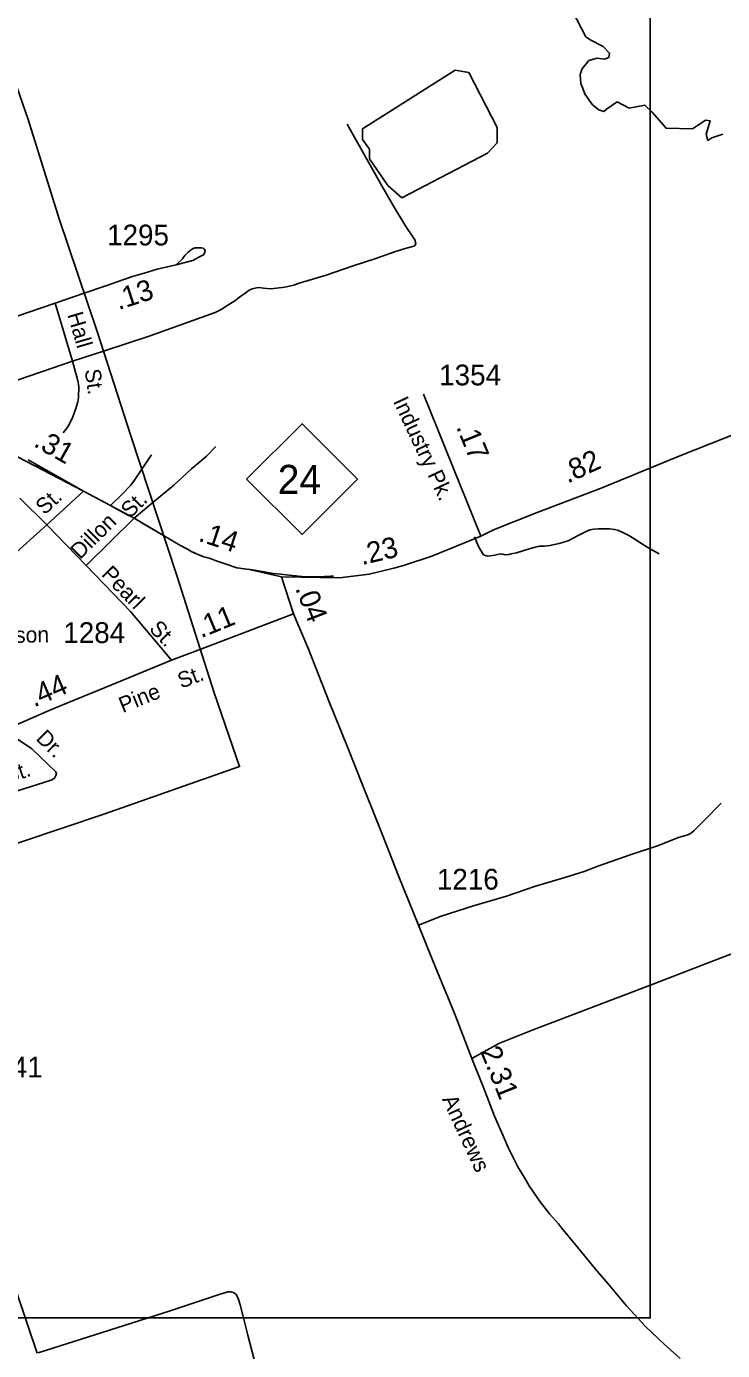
# Model space of a CAD drawing. Extents: x 2093524 to 2270757, y 289120 to 570408.
# Drawn here: x 2148761 to 2152945, y 432935 to 440898 of the extents above; entities that cross this region are included whole.
import ezdxf

# ---------------------------------------------------------------- set-up
doc = ezdxf.new("R2010")
doc.units = 0
for name, color, linetype in [('Default', 7, 'Continuous'), ('Exist Boundary Land Use Park Urban CELL', 7, 'Continuous'), ('Exist Boundary Political City Limit New', 7, 'Continuous'), ('Exist Hydrographic Creek Single Shore', 7, 'Continuous'), ('Exist Hydrographic Pond Under 1500 Sq Ft', 7, 'Continuous'), ('Exist Road Non-System Type 51', 7, 'Continuous'), ('Exist Road Non-System Type 51 Label', 7, 'Continuous'), ('Exist Road Primary NC Attributed', 7, 'Continuous'), ('Exist Road Primary NC Mileage Hundredths English Label', 7, 'Continuous'), ('Exist Road Primary NC Shield CELL', 7, 'Continuous'), ('Exist Road Primary NC Shield Number Label', 7, 'Continuous'), ('Exist Road Secondary Mileage Hundredths English Label', 7, 'Continuous'), ('Exist Road Secondary Type 51 Attributed', 7, 'Continuous'), ('Exist Road Secondary Type 51 Label', 7, 'Continuous'), ('Exist Road Secondary Type 51 Number Label', 7, 'Continuous'), ('Map Preparation Boundary City Limit Buffer Line', 7, 'Continuous'), ('Map Preparation Inset Cut Line', 7, 'Continuous')]:
    doc.layers.add(name, color=color, linetype=linetype)

msp = doc.modelspace()

# ---------------------------------------------------------------- linework, layer by layer
at = {"layer": 'Default'}
for points in [[(2149742.7, 437746), (2149724.1, 437756.1), (2149681.8, 437778.8), (2149585, 437835.9), (2149407.5, 437940.6), (2149266.2, 438016.6), (2149103, 438104.1), (2148770.3, 438292.2)], [(2149742.7, 437746), (2149724.1, 437756.1), (2149681.8, 437778.8), (2149585, 437835.9), (2149407.5, 437940.6), (2149266.2, 438016.6), (2149103, 438104.1), (2148770.3, 438292.2)], [(2150605.7, 437592.8), (2150589.8, 437591.6), (2150513.9, 437587.2), (2150435.9, 437588.7), (2150373.7, 437594.2), (2150289.9, 437603.8), (2150243.7, 437607.7), (2150189.8, 437619.2), (2150101.9, 437632.8), (2150051.8, 437639.2)], [(2150605.7, 437592.8), (2150589.8, 437591.6), (2150513.9, 437587.2), (2150435.9, 437588.7), (2150373.7, 437594.2), (2150289.9, 437603.8), (2150243.7, 437607.7), (2150189.8, 437619.2), (2150101.9, 437632.8), (2150051.8, 437639.2)]]:
    msp.add_lwpolyline(points, dxfattribs=at)
at = {"layer": 'Exist Boundary Land Use Park Urban CELL'}
for points in [[(2148818.6, 438264.8), (2148940, 438196.2)], [(2148818.6, 438264.8), (2148940, 438196.2)], [(2148818.6, 438264.8), (2148940, 438196.2)], [(2148818.6, 438264.8), (2148940, 438196.2)], [(2148940, 438196.2), (2149061.4, 438127.6)], [(2148940, 438196.2), (2149061.4, 438127.6)], [(2148940, 438196.2), (2149061.4, 438127.6)], [(2148940, 438196.2), (2149061.4, 438127.6)], [(2149133.2, 438088), (2149266.2, 438016.6), (2149378.9, 437956)], [(2149133.2, 438088), (2149266.2, 438016.6), (2149378.9, 437956)], [(2149133.2, 438088), (2149266.2, 438016.6), (2149378.9, 437956)], [(2149133.2, 438088), (2149266.2, 438016.6), (2149378.9, 437956)], [(2149450.1, 437915.5), (2149570.2, 437844.6)], [(2149450.1, 437915.5), (2149570.2, 437844.6)], [(2149450.1, 437915.5), (2149570.2, 437844.6)], [(2149450.1, 437915.5), (2149570.2, 437844.6)], [(2149570.2, 437844.6), (2149585, 437835.9), (2149681.8, 437778.8), (2149690.5, 437774.1)], [(2149570.2, 437844.6), (2149585, 437835.9), (2149681.8, 437778.8), (2149690.5, 437774.1)], [(2149570.2, 437844.6), (2149585, 437835.9), (2149681.8, 437778.8), (2149690.5, 437774.1)], [(2149570.2, 437844.6), (2149585, 437835.9), (2149681.8, 437778.8), (2149690.5, 437774.1)], [(2149762.9, 437735.6), (2149782.5, 437726.4), (2149801.8, 437718.2), (2149827.4, 437709.1), (2149850.7, 437702.2), (2149865, 437697.5), (2149881.1, 437692.6), (2149901.5, 437683.7), (2149967.6, 437662.1), (2150025.5, 437642.6)], [(2149762.9, 437735.6), (2149782.5, 437726.4), (2149801.8, 437718.2), (2149827.4, 437709.1), (2149850.7, 437702.2), (2149865, 437697.5), (2149881.1, 437692.6), (2149901.5, 437683.7), (2149967.6, 437662.1), (2150025.5, 437642.6)], [(2149762.9, 437735.6), (2149782.5, 437726.4), (2149801.8, 437718.2), (2149827.4, 437709.1), (2149850.7, 437702.2), (2149865, 437697.5), (2149881.1, 437692.6), (2149901.5, 437683.7), (2149967.6, 437662.1), (2150025.5, 437642.6)], [(2149762.9, 437735.6), (2149782.5, 437726.4), (2149801.8, 437718.2), (2149827.4, 437709.1), (2149850.7, 437702.2), (2149865, 437697.5), (2149881.1, 437692.6), (2149901.5, 437683.7), (2149967.6, 437662.1), (2150025.5, 437642.6)], [(2150106.9, 437632), (2150189.8, 437619.2), (2150243.7, 437607.7), (2150244.1, 437607.6)], [(2150106.9, 437632), (2150189.8, 437619.2), (2150243.7, 437607.7), (2150244.1, 437607.6)], [(2150106.9, 437632), (2150189.8, 437619.2), (2150243.7, 437607.7), (2150244.1, 437607.6)], [(2150106.9, 437632), (2150189.8, 437619.2), (2150243.7, 437607.7), (2150244.1, 437607.6)], [(2150244.1, 437607.6), (2150289.9, 437603.8), (2150373.7, 437594.2), (2150382.8, 437593.4)], [(2150244.1, 437607.6), (2150289.9, 437603.8), (2150373.7, 437594.2), (2150382.8, 437593.4)], [(2150244.1, 437607.6), (2150289.9, 437603.8), (2150373.7, 437594.2), (2150382.8, 437593.4)], [(2150244.1, 437607.6), (2150289.9, 437603.8), (2150373.7, 437594.2), (2150382.8, 437593.4)], [(2150464.6, 437588.2), (2150513.9, 437587.2), (2150589.8, 437591.6), (2150605.7, 437592.8)], [(2150464.6, 437588.2), (2150513.9, 437587.2), (2150589.8, 437591.6), (2150605.7, 437592.8)], [(2150464.6, 437588.2), (2150513.9, 437587.2), (2150589.8, 437591.6), (2150605.7, 437592.8)], [(2150464.6, 437588.2), (2150513.9, 437587.2), (2150589.8, 437591.6), (2150605.7, 437592.8)]]:
    msp.add_lwpolyline(points, dxfattribs=at)
at = {"layer": 'Exist Boundary Political City Limit New'}
for points in [[(2148579.8, 440881.2), (2148770.2, 440338.6), (2148958.2, 439740.6), (2149184.8, 439063), (2149387.2, 438436.1), (2149662.2, 437601.7), (2149888.8, 436890.4), (2150042, 436446.7), (2149224.8, 436160.8)], [(2149224.8, 436160.8), (2148001.2, 435749.8)]]:
    msp.add_lwpolyline(points, dxfattribs=at)
at = {"layer": 'Exist Hydrographic Creek Single Shore'}
for points in [[(2152235.5, 440701.7), (2152260.6, 440712.5), (2152266, 440737.7), (2152228.3, 440777.2), (2152152.6, 440816.8), (2152124.1, 440836.5), (2152043.6, 440989.5)], [(2152946.7, 440250.9), (2152880.6, 440228.1), (2152856.9, 440213.2), (2152846.1, 440250.9), (2152860.5, 440295.8), (2152871.3, 440329.9), (2152842.5, 440335.3), (2152763.5, 440283.2), (2152605.6, 440286.1), (2152522.8, 440382), (2152477.9, 440425.1), (2152384.5, 440407.2), (2152310.9, 440444.9), (2152248, 440401.8), (2152231.9, 440387.4), (2152201.3, 440396.4), (2152163.6, 440426.9), (2152118.7, 440489.8), (2152093.6, 440556.3), (2152088.2, 440608.3), (2152098.9, 440642.5), (2152142.1, 440692.8), (2152192.3, 440707.1), (2152235.5, 440701.7)]]:
    msp.add_lwpolyline(points, dxfattribs=at)
at = {"layer": 'Exist Hydrographic Pond Under 1500 Sq Ft'}
msp.add_lwpolyline([(2151016.4, 439868.5), (2150932.6, 439942.3), (2150823.5, 440102), (2150823.5, 440161), (2150781.5, 440217.7), (2150781.5, 440283.2), (2151337.6, 440636.3), (2151420.6, 440621.5), (2151589.6, 440290.1), (2151589.6, 440198.2), (2151531.5, 440137), (2151016.4, 439868.5)], dxfattribs=at)
at = {"layer": 'Exist Road Non-System Type 51'}
for p, q in [((2148934, 439235.1), (2149107.7, 439293.7)), ((2149037.2, 438884.9), (2148934, 439235.1)), ((2148200.1, 438597.4), (2149037.2, 438884.9)), ((2148882.1, 437900.9), (2149103, 438104.1)), ((2148721.7, 438060.5), (2148882.1, 437900.9)), ((2149119.8, 437656.4), (2149407.5, 437940.6)), ((2148661.3, 437699.5), (2148882.1, 437900.9)), ((2148882.1, 437900.9), (2149119.8, 437656.4))]:
    msp.add_line(p, q, dxfattribs=at)
for points in [[(2150688.4, 440311.3), (2150888.3, 439954.4), (2150965, 439821), (2151041.9, 439695.4), (2151080.1, 439639.5), (2151092.2, 439621.9), (2151096.3, 439613.6), (2151098.1, 439605.7), (2151100.5, 439593.9), (2151098.4, 439587.7), (2151094.4, 439581.9), (2151088.4, 439577.7), (2151074.5, 439573.7), (2151036.6, 439563.3), (2150972.6, 439543), (2150860.9, 439502.5), (2150725.2, 439459.7), (2150561.7, 439402.9), (2150400, 439354), (2150367.9, 439341.8), (2150314.2, 439331.4), (2150264.3, 439325.2), (2150228.1, 439321), (2150186.2, 439324.8), (2150160.3, 439328.6), (2150144.2, 439326.6), (2150118.2, 439320.2), (2150100.3, 439312.4), (2150076.3, 439294.2), (2150040.4, 439270), (2150012.7, 439247.9), (2149970.9, 439221.5), (2149931, 439195.4), (2149895.4, 439177.3), (2149498.7, 439035.7), (2149222.8, 438945.6), (2149037.2, 438884.9)], [(2149660.3, 439464), (2149759.8, 439491.4), (2149793.5, 439508), (2149813.3, 439518.2), (2149825.2, 439524.3), (2149831.7, 439534.6), (2149833.9, 439547.9), (2149831.1, 439556.6), (2149824.6, 439564.3), (2149809.7, 439567), (2149794.7, 439567.9), (2149784.7, 439567.9), (2149773.9, 439566.1), (2149763.6, 439562.3), (2149752.9, 439557.4), (2149743, 439549.2), (2149733, 439541), (2149725.2, 439532.9), (2149715.4, 439522.7), (2149705.6, 439510.5), (2149698, 439500.7), (2149660.3, 439464)], [(2148056.8, 438932.3), (2148452.5, 439072), (2148705.2, 439155.7), (2148934, 439235.1)], [(2148981.8, 438454.1), (2149009.3, 438490.5), (2149026.8, 438524.8), (2149039.3, 438551.5), (2149049.4, 438578.5), (2149059.4, 438606.5), (2149068.9, 438641.3), (2149072.6, 438665.4), (2149074.3, 438683.4), (2149075, 438715), (2149074.7, 438732.6), (2149071.2, 438757.4), (2149065.5, 438782.2), (2149056.2, 438819.1), (2149037.2, 438884.9)], [(2149266.2, 438016.6), (2149335.2, 438085.4), (2149388.5, 438140.4), (2149409.9, 438170.5), (2149453.4, 438235.4), (2149511.7, 438322.1)], [(2149407.5, 437940.6), (2149519.6, 438034.4), (2149646.2, 438140.2), (2149752.8, 438237.7), (2149841.6, 438311.1), (2149899.4, 438371.8)], [(2152564.3, 437726.6), (2152502.4, 437760.3), (2152458, 437788.1), (2152417.8, 437813.9), (2152381.9, 437837.5), (2152349.7, 437853.3), (2152319.8, 437867.3), (2152295.6, 437873), (2152265.5, 437876.9), (2152231.7, 437876.6), (2152197.6, 437876.6), (2152171.7, 437874.2), (2152147.6, 437870.1), (2152125.8, 437860), (2152105.9, 437849.9), (2152074.1, 437833.8), (2152016.1, 437805.5), (2151962.3, 437789.2), (2151906.3, 437776.8), (2151874.4, 437772.9), (2151844.2, 437772.5), (2151818.5, 437766.5), (2151776.6, 437754.2), (2151706.6, 437732), (2151674.7, 437725.7), (2151660.8, 437721.7), (2151638.8, 437721.5), (2151624.8, 437725.4), (2151608.8, 437727.3), (2151576.8, 437719.1), (2151550.8, 437715.1), (2151534.7, 437712.8), (2151520.7, 437716.6), (2151508.9, 437720.8), (2151496.5, 437740.7), (2151478.4, 437770.6), (2151454.3, 437828.5)], [(2149119.8, 437656.4), (2149385.9, 437380.5), (2149632.5, 437087.3)], [(2148527.3, 436244.2), (2148859.5, 436349.1), (2148913.3, 436367.8), (2148922.4, 436372.7), (2148929.1, 436378.1), (2148933.2, 436384.6), (2148937.4, 436393.4), (2148941.6, 436405.1), (2148936.8, 436414.4), (2148792.6, 436554), (2148627.4, 436666.5)], [(2152936.6, 436227.3), (2152835.4, 436122.7), (2152771.8, 436060.3), (2152751.8, 436044.3), (2152735.9, 436036.1), (2152679.8, 436019.8), (2152554.2, 435971.2), (2152388.8, 435916.1), (2152201.1, 435849.3), (2152113.2, 435816.6), (2151997.7, 435780.2), (2151813.8, 435725.2), (2151646.4, 435668.2), (2151448.7, 435609.1), (2151253, 435548.1), (2151117.5, 435492.8)], [(2153392.9, 435471.9), (2152909.9, 435287.3), (2152506.9, 435131), (2152138, 434989.1), (2151800.9, 434861.4), (2151601.1, 434782.1), (2151437.3, 434691.8)], [(2148831.5, 432921.8), (2149259.2, 433058.1), (2149619.4, 433171.5), (2149924.2, 433273.2), (2149958.3, 433283.6), (2149972.1, 433287.6), (2149988.2, 433287.6), (2149996, 433285.8), (2150006.2, 433283.6), (2150014.2, 433277.9), (2150020.4, 433271.9), (2150028.3, 433257.9), (2150036.4, 433235.8), (2150044.7, 433210), (2150060.9, 433148), (2150091.6, 433026.4), (2150142.7, 432826.6)]]:
    msp.add_lwpolyline(points, dxfattribs=at)
at = {"layer": 'Exist Road Primary NC Attributed'}
for points in [[(2148141.8, 438629.5), (2148200.1, 438597.4), (2148609.8, 438359.7), (2149103, 438104.1), (2149266.2, 438016.6), (2149407.5, 437940.6), (2149585, 437835.9), (2149681.8, 437778.8), (2149724.1, 437756.1), (2149755, 437739.3), (2149782.5, 437726.4), (2149801.8, 437718.2), (2149827.4, 437709.1), (2149850.7, 437702.2), (2149865, 437697.5), (2149881.1, 437692.6), (2149901.5, 437683.7), (2149967.6, 437662.1), (2150025.6, 437642.5), (2150101.9, 437632.8), (2150294.7, 437587.9)], [(2151491.8, 437832.2), (2151568, 437870.9), (2151831.2, 437974.5), (2152216.3, 438120.7), (2152698.9, 438319.3), (2153462.8, 438623.2)], [(2150294.7, 437587.9), (2150642.9, 437581.3), (2150821.2, 437604.1), (2150970, 437639.5), (2151027.5, 437655.7), (2151197, 437711.7), (2151491.8, 437832.2)]]:
    msp.add_lwpolyline(points, dxfattribs=at)
at = {"layer": 'Exist Road Primary NC Shield CELL'}
msp.add_lwpolyline([(2150084.1, 438176.4), (2150417.1, 438509.4), (2150750.1, 438176.4), (2150417.1, 437843.4)], close=True, dxfattribs=at)
at = {"layer": 'Exist Road Secondary Type 51 Attributed'}
for p, q in [((2151491.8, 437832.2), (2151146.9, 438685.9)), ((2150294.7, 437587.9), (2150365.1, 437365.6))]:
    msp.add_line(p, q, dxfattribs=at)
for points in [[(2149107.7, 439293.7), (2149232.3, 439335.6), (2149345.8, 439377.3), (2149397.5, 439394.1), (2149469.1, 439415), (2149546.8, 439438.3), (2149608.4, 439453.2), (2149660.3, 439464)], [(2147704, 436312.2), (2148035.6, 436439.3), (2148423, 436590.7), (2148627.4, 436666.5), (2148915.6, 436792.6), (2149234, 436922), (2149632.5, 437087.3), (2149809.8, 437153.7), (2150365.1, 437365.6)], [(2150365.1, 437365.6), (2150455.8, 437152.5), (2150580.9, 436836.3), (2150688.8, 436569.3), (2150784.7, 436326.6), (2150888.1, 436067), (2150997.4, 435789.7), (2151117.5, 435492.8), (2151218.1, 435245.3), (2151331.9, 434967.6), (2151437.3, 434691.8), (2151507.2, 434517.2), (2151574.4, 434345), (2151640.9, 434193.5), (2151656.7, 434155.9), (2151677.4, 434110.9), (2151714.2, 434039.5), (2151758.3, 433967.3), (2151782.8, 433924.4), (2151849, 433829.2), (2151906.7, 433754.3), (2151958.2, 433695.9), (2151976.5, 433672), (2152062.5, 433567.8), (2152181.3, 433424.4), (2152267.9, 433323.2), (2152367.9, 433203.1), (2152482.4, 433078.4), (2152594, 432973.7), (2152690.7, 432887.7)], [(2148824, 432919.1), (2148702.4, 433281.1), (2148630, 433509.3), (2148457.2, 434030.9), (2148444.3, 434064.9), (2148362.5, 434317.9), (2148235.2, 434696.9), (2148068.8, 435190.4), (2148020.6, 435336), (2147967.7, 435503.3), (2147932.3, 435623.3), (2147897, 435715.1), (2147849.7, 435858.2), (2147810.6, 435986.1), (2147704, 436312.2)]]:
    msp.add_lwpolyline(points, dxfattribs=at)
at = {"layer": 'Map Preparation Boundary City Limit Buffer Line'}
for points in [[(2148579.8, 440881.2), (2148770.2, 440338.6), (2148958.2, 439740.6), (2149184.8, 439063), (2149387.2, 438436.1), (2149662.2, 437601.7), (2149888.8, 436890.4), (2150042, 436446.7), (2149224.8, 436160.8)], [(2149224.8, 436160.8), (2148001.2, 435749.8)]]:
    msp.add_lwpolyline(points, dxfattribs=at)
at = {"layer": 'Map Preparation Inset Cut Line'}
msp.add_lwpolyline([(2140285.7, 472732.6), (2158149.7, 472732.6), (2158149.7, 452888.5), (2152510.7, 452888.5), (2152510.7, 433130.5), (2131504.4, 433130.5), (2131504.4, 452888.5), (2140285.7, 452888.5)], close=True, dxfattribs=at)

# ---------------------------------------------------------------- texts
at = {"layer": 'Exist Road Non-System Type 51 Label'}
for s, rotation, p in [('Hall', 286.41947, (2149005.7, 439166)), ('St.', 278.03458, (2149110.3, 438832.8)), ('St.', 42.36918, (2148868.5, 437956.2)), ('St.', 44.64929, (2149384.3, 437936.2)), ('Dillon', 44.64929, (2149082.6, 437688.9)), ('Pearl', 314.19193, (2149205.6, 437599)), ('Jackson', 1.00835, (2148431.5, 437186.6)), ('St.', 313.96415, (2149492.7, 437271)), ('Dr.', 315.3906, (2148812.6, 436611)), ('St.', 18.45857, (2148646.8, 436343.4))]:
    msp.add_text(s, height=95, rotation=rotation, dxfattribs=at).set_placement(p)
at = {"layer": 'Exist Road Primary NC Mileage Hundredths English Label'}
for s, rotation, p in [('.31', 330.52758, (2148797.7, 438376.8)), ('.82', 24.94221, (2152013.5, 438148.3)), ('.14', 341.87161, (2149788.4, 437805.5)), ('.23', 13.36693, (2150777.4, 437658))]:
    msp.add_text(s, height=125, rotation=rotation, dxfattribs=at).set_placement(p)
at = {"layer": 'Exist Road Primary NC Shield Number Label'}
msp.add_text('24', height=175, dxfattribs=at).set_placement((2150271.3, 438086.7))
at = {"layer": 'Exist Road Secondary Mileage Hundredths English Label'}
for s, rotation, p in [('.13', 18.00194, (2149314.1, 439192.1)), ('.17', 292.41457, (2151342.2, 438489.7)), ('.04', 291.18628, (2150374.7, 437519.6)), ('.11', 22.25875, (2149810.2, 437218.1)), ('.44', 23.42023, (2148805.7, 436802)), ('2.31', 291.81292, (2151486.8, 434736.3))]:
    msp.add_text(s, height=125, rotation=rotation, dxfattribs=at).set_placement(p)
at = {"layer": 'Exist Road Secondary Type 51 Label'}
for s, rotation, p in [('Industry Pk.', 295.09451, (2150962.6, 438644.5)), ('St.', 20.88702, (2149690.8, 436915)), ('Pine', 22.11516, (2149339.5, 436768.1)), ('Andrews', 294.81804, (2151257.2, 434446.6))]:
    msp.add_text(s, height=95, rotation=rotation, dxfattribs=at).set_placement(p)
at = {"layer": 'Exist Road Secondary Type 51 Number Label'}
for s, p in [('1295', (2149245.4, 439581.5)), ('1354', (2151241.5, 438739.7)), ('1284', (2148982.2, 437190.3)), ('1216', (2151228, 435706.9)), ('1241', (2148486.6, 434577))]:
    msp.add_text(s, height=125, dxfattribs=at).set_placement(p)

doc.saveas('drawing.dxf')
